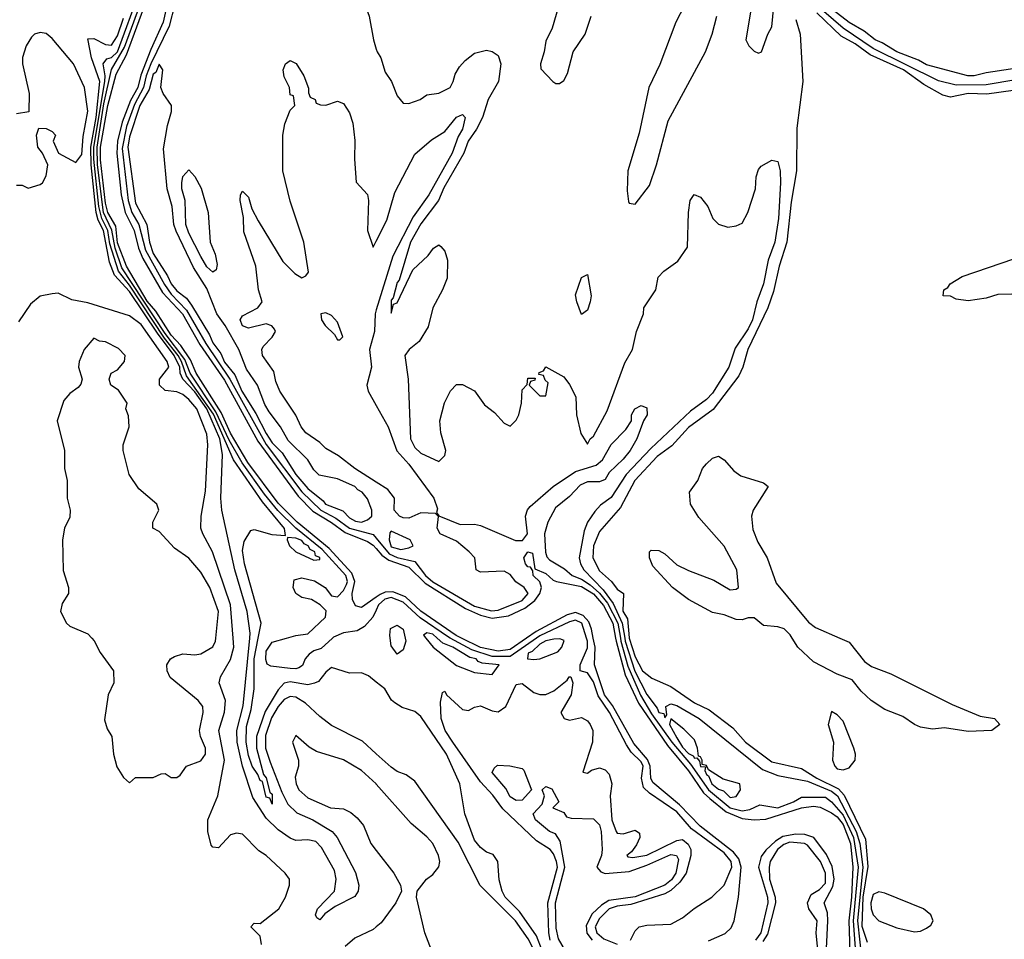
# Model space of a CAD drawing. Header units: inches. Extents: x 2380249 to 2585472, y 382747 to 546448.
# Tile 445 of 626: x 2498801 to 2502111, y 478988 to 482078. Entities that reach past the tile are written whole.
import ezdxf

# ---------------------------------------------------------------- set-up
doc = ezdxf.new("R2010")
doc.units = ezdxf.units.IN
doc.header["$MEASUREMENT"] = 0
for name, color, linetype in [('C4497', 7, 'Continuous'), ('C4498', 7, 'Continuous'), ('C5407', 7, 'Continuous'), ('C5408', 7, 'Continuous')]:
    doc.layers.add(name, color=color, linetype=linetype)

msp = doc.modelspace()

# ---------------------------------------------------------------- linework, layer by layer
at = {"layer": 'C4497', "color": 4}
for points, elevation in [([(2499043.2, 480000), (2499051.3, 479991.3), (2499072.1, 479952.1), (2499116.3, 479890), (2499117.3, 479850), (2499099.1, 479810), (2499086, 479726), (2499095.3, 479695.3), (2499111, 479670), (2499116, 479610), (2499127.5, 479567.5), (2499150, 479532), (2499170, 479514), (2499190, 479532), (2499250, 479532), (2499276.4, 479543.6), (2499290, 479544.7), (2499310, 479532), (2499330, 479532), (2499340.4, 479539.6), (2499362, 479570), (2499410, 479587.3), (2499426, 479610), (2499426, 479630), (2499409.2, 479670), (2499406, 479690), (2499418, 479750), (2499417.2, 479770), (2499401.2, 479790), (2499307.2, 479867.2), (2499297.2, 479890), (2499295.3, 479910), (2499308, 479930), (2499322, 479938), (2499350, 479946.8), (2499390, 479944), (2499410, 479947.3), (2499450, 479971.3), (2499459.3, 479990), (2499460.3, 480000)], 28), ([(2499614, 478970), (2499610, 478998), (2499578, 479030), (2499590, 479042), (2499610, 479041), (2499672, 479090), (2499695.1, 479130), (2499708.7, 479170), (2499708.7, 479190), (2499694, 479210), (2499630, 479269.3), (2499605.3, 479285.3), (2499550, 479341.2), (2499530, 479345.2), (2499510, 479339), (2499470, 479295.3), (2499450, 479298), (2499444.7, 479304.7), (2499434, 479350), (2499434, 479390), (2499467.8, 479470), (2499489.7, 479590), (2499470.7, 479690), (2499490, 479751), (2499493.6, 479790), (2499471.6, 479850), (2499476.2, 479870), (2499510, 479928), (2499521.2, 479970), (2499518.9, 480000)], 24), ([(2500000, 479611.6), (2499953.7, 479653.7), (2499850, 479706.6), (2499810, 479736.3), (2499761.8, 479781.8), (2499730, 479801.1), (2499710, 479803.5), (2499690, 479793.5), (2499669.6, 479770.4), (2499648.1, 479731.9), (2499627.6, 479672.4), (2499627.5, 479630), (2499643.4, 479583.4), (2499682, 479482), (2499702.1, 479442.1), (2499732.8, 479412.8), (2499786.7, 479390), (2499851.6, 479350), (2499868.9, 479330), (2499930, 479212.7), (2499941.2, 479170), (2499939.6, 479150), (2499928.1, 479131.9), (2499861.4, 479098.6), (2499826.6, 479073.4), (2499810, 479053.2), (2499800.1, 479060.1), (2499796, 479070), (2499802.4, 479090), (2499859.7, 479150), (2499865.6, 479190), (2499859.4, 479219.4), (2499816.3, 479296.3), (2499796.8, 479316.8), (2499770, 479322.2), (2499730, 479320.3), (2499710, 479327.7), (2499670, 479355.6), (2499630, 479395.6), (2499584.5, 479464.5), (2499550, 479569.5), (2499532.4, 479650), (2499531.2, 479690), (2499552.1, 479772.1), (2499574.9, 480000)], 16), ([(2500000, 479852.6), (2499973.3, 479873.3), (2499950, 479883.7), (2499910, 479882), (2499850, 479901.2), (2499830, 479885.2), (2499805.3, 479854.7), (2499791.8, 479848.2), (2499770, 479843.1), (2499710, 479852.9), (2499690, 479848.2), (2499670, 479826), (2499626, 479754), (2499597.5, 479670), (2499597.2, 479630), (2499621.3, 479541.3), (2499630, 479530.8), (2499642, 479482), (2499650, 479476), (2499650, 479442), (2499642, 479462), (2499630, 479466), (2499618, 479518), (2499610, 479521.2), (2499602, 479542), (2499582.7, 479570), (2499570, 479606), (2499562.4, 479650), (2499563.6, 479703.6), (2499579.4, 479760.6), (2499589.1, 479830), (2499589.9, 479929.9), (2499603.4, 480000)], 12), ([(2499852.4, 480000), (2499814.5, 479965.5), (2499790, 479957.6), (2499774, 479946), (2499760.4, 479930), (2499751.4, 479908.6), (2499739.3, 479900.7), (2499730, 479896.9), (2499710, 479898.3), (2499645.8, 479905.8), (2499632.7, 479912.7), (2499628.3, 479928.3), (2499630, 479956), (2499650, 479986.8), (2499698.1, 480000)], 8), ([(2500000, 479509.7), (2499999.7, 479510), (2499950, 479554.8), (2499890, 479591), (2499798.6, 479618.6), (2499774, 479634), (2499730, 479673.2), (2499718.8, 479650), (2499738.8, 479590), (2499738.8, 479570), (2499727.7, 479532.3), (2499730.4, 479510), (2499739.6, 479490), (2499770, 479463.2), (2499846, 479430), (2499890, 479426.7), (2499914.4, 479414.4), (2499936.2, 479396.2), (2499957.1, 479370), (2499982, 479310), (2500000, 479286.6)], 24), ([(2500000, 479029.5), (2499990, 479021.2), (2499928.3, 478991.7), (2499895.9, 478964.1)], 24)]:
    msp.add_lwpolyline(points, dxfattribs=dict(at, elevation=elevation))
at = {"layer": 'C4498', "color": 4}
for points, elevation in [([(2500000, 482406.8), (2499985.8, 482425.8), (2499970, 482459), (2499950, 482483.4), (2499910, 482510.4), (2499885.7, 482514.3), (2499868, 482510), (2499850, 482479), (2499838, 482470), (2499845.5, 482465.5), (2499853.4, 482450), (2499936, 482390), (2499966.3, 482350), (2499975.3, 482310), (2499971.9, 482268.1), (2499954, 482190), (2499954.8, 482150), (2499976, 482090), (2499990.7, 482010), (2500000, 481979.2)], 12), ([(2499603.4, 480000), (2499613, 480050), (2499556.4, 480250), (2499550, 480294), (2499555.6, 480324.4), (2499578, 480362), (2499590, 480364.7), (2499648.7, 480348.7), (2499695.3, 480344.7), (2499691.5, 480368.5), (2499617.6, 480457.6), (2499519.6, 480599.6), (2499452.2, 480752.2), (2499361.8, 480881.8), (2499345.7, 480930), (2499333.9, 480950), (2499288.2, 481008.2), (2499170, 481185.7), (2499133.5, 481233.5), (2499104.6, 481324.6), (2499097.9, 481370), (2499077.1, 481410), (2499066.7, 481450), (2499050.2, 481610), (2499050.7, 481650), (2499087.4, 481870), (2499088.8, 481890), (2499081.8, 481930), (2499093.8, 481946.2), (2499110, 481951), (2499130, 481970.2), (2499205.1, 482174.9)], 12), ([(2499698.1, 480000), (2499730, 480008.8), (2499770, 480014), (2499829.2, 480070), (2499831.7, 480091.7), (2499811.8, 480111.8), (2499782, 480130), (2499750, 480136), (2499729.5, 480149.5), (2499720.9, 480170), (2499724.1, 480195.9), (2499750, 480202.4), (2499792, 480192), (2499828.2, 480170), (2499850, 480142), (2499870, 480138.4), (2499890, 480159.6), (2499899.9, 480180.1), (2499903.4, 480190), (2499898.1, 480210), (2499818.2, 480298.2), (2499729.1, 480369.1), (2499668.9, 480428.9), (2499623.7, 480483.7), (2499549, 480589), (2499505.1, 480665.1), (2499460.5, 480760.5), (2499374.5, 480890), (2499356.4, 480936.4), (2499290, 481023.2), (2499144.7, 481244.7), (2499121.6, 481310), (2499110.6, 481370.6), (2499083, 481430), (2499062.6, 481590), (2499061.3, 481650), (2499084.6, 481795.4), (2499109.4, 481910.6), (2499153.9, 481986.1), (2499220.9, 482170)], 8), ([(2500000, 480137.7), (2499950, 480102.9), (2499930, 480108.7), (2499920.4, 480130), (2499919.3, 480150), (2499928.1, 480190), (2499917.8, 480217.8), (2499841.5, 480301.5), (2499733.8, 480390), (2499670, 480454), (2499568.4, 480590), (2499510, 480688.9), (2499478.6, 480758.6), (2499394.5, 480890), (2499375.1, 480935.1), (2499343.4, 480983.4), (2499310, 481018.3), (2499258.7, 481098.7), (2499230, 481132.3), (2499160.7, 481250), (2499130, 481328.4), (2499124.1, 481384.1), (2499097.8, 481430), (2499090, 481462), (2499073.2, 481606.8), (2499073.2, 481650), (2499097.7, 481790), (2499125.4, 481894.6), (2499160.3, 481959.7), (2499230, 482148.8)], 4), ([(2499297.2, 482130), (2499283.7, 482070), (2499241.5, 481978.5), (2499208.1, 481891.9), (2499197.9, 481850), (2499173.8, 481806.2), (2499145.7, 481734.3), (2499130.5, 481670), (2499127.6, 481630), (2499142.6, 481490), (2499155.8, 481430), (2499185.7, 481370), (2499200.7, 481310), (2499215.7, 481275.7), (2499281.6, 481161.6), (2499348.6, 481090), (2499406.5, 480986.5), (2499490, 480867.1), (2499601.6, 480661.6), (2499737.3, 480477.3), (2499786.5, 480426.5), (2499850, 480388.8), (2499894.9, 480354.9), (2499970, 480325.2), (2499990, 480312.9), (2500000, 480301)], 4), ([(2499323, 482130), (2499303.5, 482056.5), (2499242.5, 481930), (2499226.5, 481890), (2499216.9, 481850), (2499186.7, 481793.3), (2499160.8, 481719.2), (2499145.8, 481645.8), (2499166.3, 481470), (2499178.2, 481430), (2499201.8, 481390), (2499223.7, 481303.7), (2499287.8, 481187.8), (2499310, 481155.7), (2499362.3, 481102.3), (2499426.9, 480990), (2499507.7, 480870), (2499630, 480651), (2499750, 480491.5), (2499813.7, 480430), (2499863.6, 480403.6), (2499910, 480369.6), (2499990, 480347.7), (2500000, 480335.6)], 8), ([(2499574.9, 480000), (2499576.5, 480016.5), (2499565.9, 480090), (2499525, 480230), (2499480.3, 480430), (2499477.5, 480470), (2499483.3, 480616.7), (2499474.5, 480670), (2499430.1, 480770.1), (2499390, 480827.6), (2499349.3, 480870), (2499341.1, 480890), (2499340.1, 480910), (2499320.9, 480950), (2499264.5, 481024.5), (2499170, 481164.3), (2499120, 481220), (2499102.8, 481262.8), (2499083.1, 481370), (2499064.8, 481404.8), (2499058.4, 481430), (2499041.4, 481590), (2499040.8, 481650), (2499057.9, 481750), (2499070.3, 481870.3), (2499042.2, 481950), (2499030, 482014), (2499050, 482014.8), (2499090, 481994.9), (2499110, 481992.7), (2499130, 482023.8), (2499150, 482082.8)], 16), ([(2498790, 481522), (2498810, 481522), (2498830, 481512), (2498870, 481524.7), (2498878, 481530), (2498890, 481554), (2498895.3, 481590), (2498878, 481630), (2498862, 481650), (2498858, 481690), (2498866, 481714), (2498890, 481712), (2498910, 481702), (2498922, 481690), (2498914, 481670), (2498932, 481630), (2498990, 481598), (2499010, 481624.7), (2499014.3, 481685.7), (2499030.8, 481770.8), (2499018.9, 481850), (2498982.2, 481930), (2498910, 482015.1), (2498890, 482031.8), (2498870, 482035.1), (2498850.6, 482029.4), (2498841.1, 482018.9), (2498822.8, 481990), (2498811.1, 481951.1), (2498811, 481930), (2498833.4, 481830), (2498832, 481768), (2498790, 481762)], 24), ([(2500000, 480523.8), (2499927.6, 480570), (2499873.1, 480613.1), (2499830, 480636.9), (2499810, 480657), (2499762.7, 480690), (2499747.3, 480710), (2499729.6, 480749.6), (2499675.6, 480830), (2499662.5, 480862.5), (2499655.6, 480895.6), (2499617, 480950), (2499615.1, 480970), (2499619.5, 480980.5), (2499650, 481011.3), (2499661.2, 481030), (2499658, 481038), (2499649.3, 481049.3), (2499630, 481056), (2499570, 481042), (2499550, 481049.6), (2499542, 481070), (2499550, 481082.8), (2499602, 481110), (2499616, 481130), (2499603.7, 481170), (2499595.6, 481250), (2499554.8, 481365.2), (2499553.2, 481413.2), (2499542.7, 481470), (2499544, 481490), (2499550, 481502), (2499570, 481482), (2499582, 481442), (2499602.4, 481402.4), (2499686.1, 481266.1), (2499725.7, 481225.7), (2499750, 481210.8), (2499762.7, 481217.3), (2499772.3, 481230), (2499756.3, 481330), (2499710, 481468.7), (2499686, 481570), (2499685.6, 481690), (2499692.1, 481727.9), (2499710, 481774), (2499726, 481790), (2499722, 481822), (2499710, 481826), (2499708, 481850), (2499690, 481886), (2499687.3, 481910), (2499695.3, 481930), (2499710, 481941), (2499730.5, 481930.5), (2499756, 481890), (2499772, 481848), (2499772, 481832), (2499778, 481818), (2499794, 481810), (2499798, 481798), (2499812, 481792), (2499830, 481791.3), (2499870, 481804.7), (2499890, 481796), (2499910, 481764.7), (2499920.7, 481730), (2499927.5, 481672.5), (2499926.8, 481610), (2499932.7, 481532.7), (2499970.5, 481490.5), (2499974, 481470), (2499970.8, 481370), (2499990, 481314), (2500000, 481333.8)], 8), ([(2499518.9, 480000), (2499510, 480112), (2499449.8, 480290), (2499416.8, 480350), (2499410.7, 480370), (2499411.4, 480410), (2499426.4, 480493.6), (2499434, 480650), (2499430, 480685.2), (2499396.7, 480770), (2499370, 480802.4), (2499350, 480818.7), (2499330, 480827.1), (2499290, 480832.6), (2499271.2, 480850), (2499271.2, 480870), (2499302.2, 480910), (2499297.2, 480930), (2499210, 481053.8), (2499170, 481082.9), (2499030, 481127), (2498976.5, 481136.5), (2498930, 481159), (2498910, 481157.2), (2498870, 481148.7), (2498838, 481122), (2498796.9, 481063.1)], 24), ([(2500000, 481103.6), (2499995.8, 481090), (2499994.3, 481030), (2499977.4, 480970), (2499984.4, 480910), (2499968, 480850), (2499973, 480830), (2500000, 480781.8)], 8), ([(2499460.3, 480000), (2499469.3, 480089.3), (2499440.7, 480170), (2499410, 480221.2), (2499370, 480269), (2499322, 480302), (2499270, 480358), (2499249, 480370), (2499248.7, 480390), (2499268.7, 480430), (2499262, 480450), (2499201.2, 480501.2), (2499169.2, 480550), (2499149.2, 480630), (2499149.2, 480650), (2499168.7, 480710), (2499167.3, 480747.3), (2499158, 480770), (2499162, 480790), (2499132.9, 480832.9), (2499108, 480850), (2499102, 480870), (2499109.2, 480890.8), (2499130, 480902), (2499154, 480930), (2499155.3, 480950), (2499132.9, 480972.9), (2499090, 480995.3), (2499070, 480998), (2499050, 481008), (2499018, 480970), (2499001, 480930), (2498998.8, 480910), (2499011.3, 480870), (2499006.4, 480853.6), (2498998, 480842), (2498970, 480822), (2498950, 480798), (2498926.8, 480730), (2498951.3, 480630), (2498951.3, 480570), (2498961, 480530), (2498961, 480470), (2498970.8, 480430), (2498970, 480406), (2498952, 480370), (2498944.7, 480330), (2498947.1, 480227.1), (2498964.7, 480170), (2498964.7, 480150), (2498943.5, 480116.5), (2498938.8, 480090), (2498958.8, 480050), (2498970, 480040.7), (2499030, 480014), (2499043.2, 480000)], 28), ([(2500000, 480094.5), (2499988.9, 480070), (2499960.4, 480039.6), (2499935.5, 480024.5), (2499890, 480018), (2499856.4, 480003.6), (2499852.4, 480000)], 8)]:
    msp.add_lwpolyline(points, dxfattribs=dict(at, elevation=elevation))
for points, elevation in [([(2499270, 481929.2), (2499258.8, 481901.2), (2499250, 481894.7), (2499236.6, 481843.4), (2499204.6, 481790), (2499170, 481684.5), (2499164.7, 481650), (2499190, 481462), (2499228.7, 481390), (2499237.8, 481330), (2499250, 481292), (2499297.7, 481217.7), (2499310, 481190.4), (2499330, 481166.5), (2499362.5, 481142.5), (2499379.2, 481119.2), (2499439.3, 481019.3), (2499450, 480992.4), (2499477, 480957), (2499490, 480927.3), (2499524.5, 480884.5), (2499548, 480830), (2499595.2, 480755.2), (2499630, 480688), (2499650, 480656.5), (2499683.1, 480623.1), (2499730, 480549.3), (2499770, 480502.4), (2499821.2, 480461.2), (2499828.9, 480450), (2499887.3, 480427.3), (2499910, 480404.6), (2499930, 480392.7), (2499950, 480389.2), (2499970, 480397.3), (2499985.2, 480410), (2499985.2, 480430), (2499970, 480468), (2499952.7, 480490), (2499938, 480498), (2499928, 480510), (2499870, 480535.1), (2499807.6, 480547.6), (2499790, 480565.2), (2499770, 480599.3), (2499703.7, 480663.7), (2499678.3, 480710), (2499640, 480760), (2499625.5, 480785.5), (2499600.5, 480850), (2499564.2, 480904.2), (2499538, 480970), (2499492.2, 481050), (2499464, 481090), (2499430, 481174.5), (2499385.6, 481245.6), (2499327, 481367), (2499319.2, 481390), (2499313.3, 481450), (2499296.8, 481510), (2499284.2, 481644.2), (2499297.7, 481722.3), (2499311.5, 481770), (2499311.8, 481790), (2499283, 481830), (2499275.8, 481850), (2499282, 481910)], 12), ([(2499450, 481229.4), (2499430, 481247.8), (2499410, 481282), (2499370, 481360.7), (2499359.8, 481390), (2499357.4, 481470), (2499346.6, 481510), (2499346.3, 481530), (2499350, 481551.3), (2499370, 481574), (2499390, 481551.3), (2499411.8, 481511.8), (2499434.3, 481430), (2499442, 481330), (2499458, 481290), (2499464.9, 481255.1), (2499462, 481238)], 8), ([(2499830, 481093.2), (2499814, 481090), (2499816, 481070), (2499827.7, 481050), (2499859.9, 481019.9), (2499870, 481002), (2499878, 481002), (2499887.3, 481012.7), (2499870, 481062), (2499850, 481084)], 8), ([(2499702, 480338), (2499700.7, 480330), (2499708.2, 480310), (2499730, 480290.5), (2499790, 480262), (2499810, 480264.7), (2499810, 480271.1), (2499796.2, 480276.2), (2499793.5, 480290), (2499777.5, 480297.5), (2499770.9, 480310), (2499757.4, 480317.4), (2499750, 480327.8), (2499730, 480336.4)], 12)]:
    msp.add_lwpolyline(points, close=True, dxfattribs=dict(at, elevation=elevation))
at = {"layer": 'C5407', "color": 4}
for points, elevation in [([(2500097.2, 480000), (2500099.6, 479990), (2500090, 479960.9), (2500070, 479946), (2500050, 479974), (2500046.4, 480000)], 8), ([(2500167.1, 480000), (2500190.8, 479970), (2500270, 479908), (2500330, 479884.9), (2500390, 479878), (2500412.7, 479910), (2500356.4, 479916.4), (2500342, 479922), (2500335.6, 479930), (2500314.6, 479934.6), (2500256.9, 479970), (2500223.3, 479983.3), (2500204.8, 480000)], 12), ([(2500538.4, 480000), (2500450, 479938), (2500390, 479938.4), (2500321, 479961), (2500248.9, 480000)], 8), ([(2500504.9, 480000), (2500450, 479961.6), (2500410, 479956.7), (2500350, 479968.9), (2500286.4, 480000)], 4), ([(2500854.6, 478985.4), (2500870, 479016), (2500884, 479030), (2500910, 479036), (2500990, 479038.8), (2501030, 479060.4), (2501068.3, 479091.7), (2501127.8, 479130), (2501169.6, 479170), (2501195.3, 479230), (2501193.6, 479250), (2501170, 479278.8), (2501059.4, 479359.4), (2501010, 479416.5), (2500919.1, 479479.1), (2500898.4, 479498.4), (2500891.5, 479530), (2500897.1, 479570), (2500890, 479584.8), (2500856.9, 479616.9), (2500841, 479641), (2500784.6, 479750), (2500745.6, 479805.6), (2500730, 479853.5), (2500710, 479883), (2500686, 479890), (2500685.2, 479910), (2500710, 479967.3), (2500709.8, 479990), (2500706.6, 480000)], 8), ([(2501117, 478983), (2501172.7, 479007.3), (2501193.4, 479026.6), (2501203.1, 479050), (2501218, 479130), (2501227, 479230), (2501218.9, 479258.9), (2501201.1, 479281.1), (2501088.7, 479368.7), (2501019.9, 479439.9), (2500930, 479514.7), (2500923.2, 479530), (2500921.1, 479570), (2500912, 479591.9), (2500865.7, 479645.6), (2500794, 479774), (2500767.7, 479810), (2500733.3, 479910), (2500736.1, 479970), (2500729.7, 480000)], 4), ([(2500804.3, 480000), (2500806.1, 479990), (2500837.1, 479877.1), (2500881.4, 479781.4), (2500979.3, 479639.3), (2501050, 479554), (2501100.1, 479480.1), (2501121.3, 479461.3), (2501176.6, 479416.6), (2501230, 479393.9), (2501270, 479389.3), (2501310, 479391.8), (2501430, 479430.1), (2501470, 479435.7), (2501492.5, 479432.5), (2501530, 479413.4), (2501550, 479399.4), (2501570, 479374.2), (2501593.8, 479310), (2501602.5, 479230), (2501598, 479130), (2501588.8, 479050), (2501593.3, 478910)], 4), ([(2500820.6, 480000), (2500822.3, 479990), (2500846, 479906), (2500888.1, 479808.1), (2500925.5, 479745.5), (2500993.9, 479650), (2501056.2, 479576.2), (2501116.8, 479490), (2501190, 479430.1), (2501230, 479419.5), (2501255.8, 479424.2), (2501290, 479439.5), (2501350, 479430.2), (2501402.9, 479450), (2501430, 479466), (2501510, 479465.5), (2501530, 479450.2), (2501570, 479405), (2501604.6, 479330), (2501619.9, 479230), (2501603.6, 479050), (2501612.1, 478927.9)], 8), ([(2500835.3, 480000), (2500837, 479990), (2500868.8, 479888.8), (2500910, 479810.4), (2500944.8, 479764.8), (2500950, 479750.6), (2500966.9, 479746.9), (2500970, 479732), (2500977.2, 479742.8), (2500973.2, 479770), (2500990, 479779.3), (2501010, 479773.1), (2501086, 479730), (2501298.8, 479558.8), (2501350, 479538.9), (2501450, 479519.5), (2501530, 479486.1), (2501550.7, 479470), (2501613.3, 479350), (2501625.2, 479310), (2501635.3, 479230), (2501617.3, 479050), (2501633.7, 478906.3)], 12), ([(2500850.2, 480000), (2500870, 479937.4), (2500894.6, 479890), (2500926, 479866), (2500990, 479837), (2501070, 479782.4), (2501119.1, 479759.1), (2501198.4, 479698.4), (2501241.1, 479650), (2501330, 479584.9), (2501430, 479561.7), (2501481.3, 479530), (2501553.6, 479493.6), (2501572.6, 479472.6), (2501644.2, 479324.2), (2501652.9, 479232.9), (2501635.3, 479130), (2501632.3, 479032.3), (2501650, 478978.4)], 16), ([(2501558.3, 480000), (2501590, 479986), (2501641.1, 479921.1), (2501665.1, 479905.1), (2501730, 479879.5), (2501936.5, 479776.5), (2502030, 479738), (2502078, 479730), (2502096, 479710), (2502070, 479689.4), (2501990, 479686.6), (2501910, 479698.4), (2501870, 479694), (2501830, 479700.7), (2501810, 479709.6), (2501770, 479737), (2501710, 479760.5), (2501664, 479790), (2501630, 479822), (2501600.2, 479860.2), (2501550, 479879.3), (2501470, 479920.9), (2501417.2, 479970), (2501398.4, 480000)], 16), ([(2500558, 478950), (2500539.2, 478999.2), (2500481, 479081), (2500433.6, 479130), (2500423, 479150), (2500412.7, 479187.3), (2500409, 479250), (2500392.7, 479272.7), (2500370, 479281.2), (2500350, 479296), (2500330, 479321.2), (2500298, 479410), (2500281.2, 479510), (2500235.8, 479610), (2500150, 479736.2), (2500130, 479753.3), (2500087, 479767), (2500062.4, 479782.4), (2500051.7, 479791.7), (2500029.2, 479830), (2500000, 479852.6)], 12), ([(2500585.1, 478985.1), (2500580.2, 479010), (2500577.2, 479110), (2500608.9, 479230), (2500606.3, 479250), (2500595.6, 479275.6), (2500584.7, 479290), (2500539.1, 479319), (2500425.9, 479425.9), (2500392.4, 479472.4), (2500350, 479517.4), (2500257.6, 479650), (2500231.1, 479690), (2500217.6, 479730), (2500215.5, 479784.5), (2500223.1, 479816.9), (2500230, 479822), (2500236, 479810), (2500290, 479760.7), (2500310, 479756.3), (2500330, 479768), (2500350, 479772.4), (2500390, 479755.8), (2500410, 479752.4), (2500435.6, 479770), (2500470, 479844), (2500490, 479847.3), (2500530, 479817.3), (2500550, 479810.7), (2500570, 479810.8), (2500596.6, 479823.4), (2500641.2, 479858.8), (2500649, 479870), (2500654, 479870), (2500661, 479850), (2500654.9, 479810), (2500621, 479750), (2500632, 479730), (2500650, 479724), (2500690, 479733.4), (2500710, 479722), (2500719.3, 479710), (2500728.2, 479690), (2500726.4, 479650), (2500694, 479550), (2500710, 479546), (2500723.2, 479556.8), (2500750, 479564), (2500770, 479557.3), (2500782.4, 479542.4), (2500792.4, 479510), (2500786, 479470), (2500792.2, 479390), (2500806.4, 479350), (2500810, 479344.9), (2500830, 479342), (2500870, 479354.8), (2500884.7, 479344.7), (2500886, 479330), (2500874.4, 479305.6), (2500858.5, 479281.5), (2500842, 479270), (2500845.4, 479265.4), (2500863, 479263), (2500910, 479270.4), (2501010, 479319.5), (2501030, 479323.1), (2501048.1, 479308.1), (2501058, 479290), (2501057.4, 479270), (2501041.6, 479210), (2501020.5, 479179.5), (2500990, 479152.2), (2500970, 479140.6), (2500855.3, 479104.7), (2500810, 479099.1), (2500782.8, 479090), (2500750, 479057.7), (2500736.2, 479030), (2500741.2, 479010), (2500764.9, 478990), (2500810, 478972.2)], 8), ([(2500541.3, 478930), (2500510.6, 478990), (2500468.1, 479050), (2500348.8, 479168.8), (2500274.9, 479314.9), (2500130, 479519), (2500100.2, 479540.2), (2500070, 479552.3), (2500050, 479566), (2500000, 479611.6)], 16), ([(2500217.2, 478870), (2500162.7, 479010), (2500135.3, 479130), (2500138, 479150), (2500168.7, 479190), (2500190, 479206), (2500210, 479232), (2500213.3, 479250), (2500209.6, 479270), (2500190, 479309.4), (2500170, 479332.8), (2500117.4, 479377.4), (2500000, 479509.7)], 24), ([(2500658, 478910), (2500612.8, 478990), (2500604.9, 479024.9), (2500603, 479110), (2500633.7, 479230), (2500617.8, 479317.8), (2500602, 479342), (2500582, 479350), (2500535.3, 479390), (2500528, 479410), (2500558, 479442), (2500566, 479470), (2500558, 479490), (2500570, 479502), (2500590, 479494), (2500614, 479450), (2500594, 479430), (2500630, 479414), (2500639.6, 479399.6), (2500654.8, 479394.8), (2500730, 479392.7), (2500750, 479372.7), (2500756.5, 479350), (2500759.1, 479290), (2500757.6, 479270), (2500742, 479230), (2500754.4, 479214.4), (2500770, 479209.3), (2500850, 479216.3), (2500910, 479237.6), (2500990, 479273.5), (2501009.1, 479269.1), (2501015.8, 479255.8), (2501007.5, 479210), (2500992.3, 479187.7), (2500970.5, 479169.5), (2500870, 479131.2), (2500781.7, 479118.3), (2500756.8, 479103.2), (2500726.3, 479073.7), (2500705.5, 479034.5), (2500708.3, 479008.4), (2500725.3, 478985.3)], 4), ([(2501511.4, 478910), (2501518.6, 479050), (2501516.8, 479076.8), (2501505.4, 479110), (2501534.4, 479165.6), (2501538.9, 479190), (2501532.2, 479232.2), (2501513.2, 479273.2), (2501470.5, 479330.5), (2501440.6, 479340.6), (2501410, 479341.2), (2501366.6, 479333.4), (2501342.1, 479317.9), (2501310, 479287.7), (2501293.8, 479266.2), (2501285.2, 479230), (2501315.3, 479130), (2501316.1, 479110), (2501293.1, 479010), (2501275, 478985)], 4), ([(2501486.3, 478930), (2501478.9, 479010), (2501482.6, 479050), (2501454.3, 479090), (2501449.7, 479110), (2501461.7, 479138.3), (2501490, 479155.6), (2501510, 479176.3), (2501510.5, 479210), (2501493.5, 479250), (2501450, 479304.7), (2501439.3, 479310), (2501390, 479314.2), (2501370, 479306.8), (2501349.3, 479290), (2501324.4, 479250), (2501320.7, 479230), (2501322.4, 479190), (2501341.1, 479130), (2501342.4, 479110), (2501315.1, 479004.8), (2501299.5, 478980.5)], 8), ([(2500000, 479286.6), (2500058.8, 479210), (2500081, 479170), (2500084.7, 479150), (2500066, 479110), (2500016.7, 479043.3), (2500000, 479029.5)], 24)]:
    msp.add_lwpolyline(points, dxfattribs=dict(at, elevation=elevation))
for points, elevation in [([(2500617.4, 479997.4), (2500596.4, 479996.4), (2500570, 479990.6), (2500550, 479979.2), (2500524.5, 479955.5), (2500510.7, 479950), (2500508, 479930), (2500530, 479928.2), (2500550, 479930.7), (2500610, 479954), (2500623.7, 479970), (2500631.6, 479991.6)], 12), ([(2501530, 479754), (2501519.3, 479710), (2501537.1, 479650), (2501534, 479590), (2501541.3, 479570), (2501550, 479561.3), (2501570, 479557.6), (2501590, 479564.4), (2501609.6, 479590), (2501611.6, 479610), (2501605.6, 479630), (2501570, 479720.9), (2501550, 479742.7)], 24), ([(2500990, 479728.7), (2500986.3, 479710), (2501010, 479664.6), (2501030, 479633.1), (2501050, 479612.9), (2501065, 479605), (2501070, 479596.4), (2501077.5, 479597.5), (2501086.6, 479586.6), (2501090, 479568.9), (2501107.3, 479567.3), (2501104.4, 479555.6), (2501110, 479542), (2501117.3, 479537.3), (2501127.7, 479510), (2501150, 479492.4), (2501166.8, 479486.8), (2501190, 479464.9), (2501210, 479467.7), (2501224, 479490), (2501222, 479510), (2501166.3, 479526.3), (2501117, 479557), (2501110, 479572), (2501095.3, 479575.3), (2501095.6, 479590), (2501090, 479601.2), (2501083.2, 479603.2), (2501080.4, 479630), (2501070, 479658), (2501034.5, 479694.5)], 12), ([(2500470, 479454), (2500450, 479467), (2500435.3, 479495.3), (2500390, 479549), (2500396.4, 479563.6), (2500407.3, 479572.7), (2500448.7, 479571.3), (2500490, 479562), (2500496, 479556), (2500522, 479490), (2500490, 479455.3)], 4), ([(2501690, 479147.3), (2501670, 479138.3), (2501663.1, 479110), (2501664.2, 479090), (2501670, 479070.4), (2501690, 479050.3), (2501750, 479026), (2501810, 479012.7), (2501830, 479015.5), (2501850, 479024.9), (2501864.5, 479035.5), (2501872.3, 479050), (2501864.5, 479070), (2501839.3, 479090), (2501710, 479143.5)], 24)]:
    msp.add_lwpolyline(points, close=True, dxfattribs=dict(at, elevation=elevation))
at = {"layer": 'C5408', "color": 4}
for points, elevation in [([(2500621, 482150), (2500591.3, 482050), (2500570, 482006), (2500564.7, 481970), (2500552, 481930), (2500552.7, 481912.7), (2500594, 481870), (2500603.6, 481863.6), (2500616.4, 481863.6), (2500630, 481874), (2500643.1, 481896.9), (2500662, 481970), (2500702, 482030), (2500722, 482090)], 16), ([(2501050, 482152.7), (2501007, 482070), (2500952.8, 481927.3), (2500916.4, 481850), (2500883.4, 481696.6), (2500846, 481570), (2500843, 481503), (2500847.7, 481467.7), (2500850, 481462), (2500870, 481458), (2500918.9, 481521.1), (2500942, 481590), (2500981.7, 481738.3), (2501107, 481970), (2501129.4, 482030), (2501144.5, 482090)], 16), ([(2501258.8, 482110), (2501242, 482010), (2501252, 481990), (2501270, 481972), (2501285.4, 481965.4), (2501295.3, 481970), (2501316, 482030), (2501330, 482054), (2501336.4, 482123.6)], 16), ([(2502738.9, 482130), (2502687.9, 482032.1), (2502630, 482011.6), (2502610, 481999.6), (2502544.5, 481935.5), (2502431, 481890), (2502396, 481870), (2502370, 481846), (2502350, 481841.2), (2502296.4, 481856.4), (2502270, 481858), (2502052.4, 481827.6), (2501990.2, 481829.8), (2501930, 481817.7), (2501904.2, 481824.2), (2501840.6, 481860.6), (2501772.2, 481910), (2501660, 481960), (2501610, 481996.5), (2501562.9, 482022.9), (2501480.9, 482100.9)], 16), ([(2502656.2, 482083.8), (2502585.2, 482034.8), (2502539.5, 481990), (2502510.1, 481969.9), (2502430, 481936.5), (2502350, 481909.8), (2502050, 481858.7), (2501950, 481857.7), (2501890, 481872.3), (2501670, 481981.7), (2501569.1, 482049.1), (2501505.1, 482105.1)], 12), ([(2502552, 482090), (2502530, 482078), (2502510, 482088), (2502482.8, 482077.2), (2502451.3, 482030), (2502384.7, 481970), (2502350, 481960.9), (2502330, 481961.2), (2502251.3, 481930), (2502050, 481899.6), (2502010, 481889.8), (2501988.7, 481890), (2501850, 481926.4), (2501822.6, 481942.6), (2501749.6, 481970), (2501700.6, 482000.6), (2501677, 482010), (2501640.1, 482040.1), (2501590, 482068.7), (2501535.6, 482110)], 8), ([(2501410, 482078.8), (2501424.6, 482030), (2501434.2, 481870), (2501413.9, 481713.9), (2501412.6, 481570), (2501395, 481465), (2501380.7, 481330), (2501354.2, 481250), (2501335.4, 481164.6), (2501316.5, 481110), (2501249.2, 480970), (2501232.8, 480910), (2501218.9, 480881.1), (2501132.2, 480767.8), (2501050, 480708.2), (2500994, 480646), (2500944.6, 480610), (2500869.1, 480530), (2500821.3, 480438.7), (2500750, 480358), (2500730.3, 480310), (2500728, 480270), (2500750, 480226.4), (2500791, 480190), (2500810, 480164.7), (2500830.8, 480150), (2500829.4, 480090.6), (2500845, 480065), (2500850, 480000.5), (2500850.2, 480000)], 16), ([(2500000, 481979.2), (2500002.8, 481970), (2500014.8, 481950), (2500030, 481902), (2500051.3, 481870), (2500070, 481822), (2500090, 481798), (2500110, 481796), (2500148, 481810), (2500170, 481826), (2500210, 481831), (2500248, 481850), (2500259, 481870), (2500265.2, 481894.8), (2500280.2, 481919.8), (2500298.6, 481941.4), (2500330, 481966), (2500370, 481976), (2500390, 481971), (2500410, 481958), (2500419.1, 481930), (2500410.5, 481870), (2500375.8, 481810), (2500356.9, 481750), (2500337.3, 481710), (2500309.2, 481670), (2500293.8, 481630), (2500227.1, 481512.9), (2500209.2, 481470), (2500150, 481392.6), (2500114.7, 481330), (2500076.9, 481203.1), (2500070, 481195.1), (2500056.8, 481143.2), (2500050, 481135.3), (2500050, 481092), (2500058, 481122), (2500070, 481126.8), (2500122.4, 481237.6), (2500174.8, 481285.2), (2500192.7, 481310), (2500210, 481321.6), (2500216.5, 481316.5), (2500230, 481300.7), (2500239.6, 481270), (2500238, 481210), (2500222.6, 481170), (2500190.2, 481110), (2500174.1, 481045.9), (2500143.7, 480996.3), (2500110.8, 480970), (2500096, 480950), (2500107.3, 480870), (2500114.8, 480670), (2500130, 480641), (2500150, 480621), (2500210, 480594), (2500230, 480614), (2500234, 480630), (2500217.2, 480690), (2500214, 480730), (2500229.3, 480790.7), (2500249.1, 480830.9), (2500270, 480852), (2500290, 480852), (2500330, 480831.3), (2500363.5, 480783.5), (2500398, 480758), (2500430, 480722), (2500450, 480712), (2500470, 480732), (2500479, 480750), (2500488.7, 480790), (2500490, 480834), (2500507.3, 480852.7), (2500510, 480874), (2500534, 480874), (2500532.7, 480867.3), (2500518, 480862), (2500514, 480850), (2500550, 480814), (2500570, 480814), (2500578, 480858), (2500567.3, 480867.3), (2500562, 480882), (2500546, 480886), (2500547.3, 480892.7), (2500562, 480898), (2500570, 480912), (2500630, 480878), (2500650, 480852), (2500670.5, 480810.5), (2500673, 480750), (2500688.1, 480688.1), (2500710, 480652), (2500719, 480670), (2500730, 480678.8), (2500776.5, 480763.5), (2500835.1, 480924.9), (2500861.6, 480970), (2500874.5, 481030), (2500898, 481090), (2500899.3, 481110), (2500939.3, 481170), (2500947.3, 481212.7), (2500967.2, 481232.8), (2501013.8, 481266.2), (2501046, 481314), (2501049.3, 481430), (2501055.3, 481470), (2501069.1, 481490.9), (2501090, 481482), (2501114.8, 481450), (2501131, 481410), (2501150, 481391), (2501181.4, 481381.4), (2501210, 481384.9), (2501230, 481394.8), (2501249.5, 481430), (2501275.1, 481510), (2501277, 481550), (2501285.1, 481574.9), (2501294.5, 481585.5), (2501330, 481606), (2501350, 481602), (2501357.6, 481570), (2501358.9, 481530), (2501352.2, 481410), (2501340.3, 481330), (2501317.8, 481270), (2501301.5, 481190), (2501279, 481130), (2501264.4, 481070), (2501250, 481039.6), (2501206, 480974), (2501185.7, 480910), (2501130, 480822.6), (2501110, 480802.3), (2501056.8, 480763.2), (2500923, 480637), (2500840.2, 480550), (2500790, 480472.6), (2500753.6, 480446.4), (2500734.5, 480425.5), (2500710.3, 480390), (2500699.1, 480360.9), (2500681.7, 480270), (2500686.3, 480250), (2500697.8, 480230), (2500762.6, 480162.6), (2500796.5, 480116.5), (2500826.7, 480050), (2500835.3, 480000)], 12), ([(2500000, 481333.8), (2500035.6, 481404.4), (2500062.3, 481497.7), (2500130, 481626), (2500185.6, 481674.4), (2500230, 481702), (2500270, 481750.4), (2500290, 481759.1), (2500299.1, 481750), (2500290.4, 481710.4), (2500274.8, 481685.2), (2500254.7, 481630), (2500176.5, 481490), (2500124.3, 481415.7), (2500056, 481284), (2500000, 481103.6)], 8), ([(2502183.6, 481156.4), (2502090, 481155.1), (2502050, 481142.7), (2501990, 481133.2), (2501950, 481139), (2501930, 481148.7), (2501906, 481150), (2501908, 481170), (2501922, 481178), (2501929.4, 481190.6), (2501970, 481214.8), (2502189.8, 481290.2)], 16), ([(2500000, 480781.8), (2500040.3, 480710), (2500069, 480629), (2500110, 480584.9), (2500193.7, 480470), (2500206, 480434), (2500202, 480422), (2500210.6, 480410.6), (2500282.2, 480382.2), (2500330, 480382.9), (2500350, 480378.2), (2500467.9, 480327.9), (2500491.9, 480328.1), (2500508.7, 480350), (2500501.5, 480410), (2500508.5, 480431.5), (2500517.4, 480442.6), (2500594.5, 480510), (2500670, 480559.5), (2500739.3, 480580.7), (2500760.5, 480599.5), (2500790, 480650.8), (2500839.3, 480700.7), (2500858, 480730), (2500858, 480750), (2500868.7, 480770), (2500890, 480782), (2500910, 480774), (2500911, 480750), (2500898, 480730), (2500876, 480670), (2500853, 480630), (2500830, 480600.9), (2500783.1, 480556.9), (2500770, 480533.2), (2500750, 480525.1), (2500710, 480525.1), (2500686, 480514), (2500650, 480476.3), (2500602.1, 480437.9), (2500576.3, 480390), (2500565.2, 480350), (2500569.4, 480289.4), (2500573.7, 480273.7), (2500582.8, 480262.8), (2500633.2, 480233.2), (2500658, 480210), (2500690, 480198.5), (2500719, 480179), (2500750.6, 480150.6), (2500777.4, 480117.4), (2500811.9, 480050), (2500820.6, 480000)], 8), ([(2501398.4, 480000), (2501391.3, 480011.3), (2501371.1, 480031.1), (2501350, 480038), (2501302, 480042), (2501270, 480068), (2501250, 480068), (2501230, 480061.2), (2501210, 480062.7), (2501170, 480078), (2501130, 480085.6), (2501049.7, 480129.7), (2500996, 480170), (2500930, 480242), (2500919, 480270), (2500918, 480290), (2500924, 480296), (2500950, 480294.8), (2500970, 480282.8), (2501010, 480246.8), (2501050, 480226.8), (2501135.2, 480195.2), (2501190, 480162.8), (2501210, 480164.7), (2501218, 480170), (2501212, 480230), (2501170, 480309.2), (2501084.9, 480404.9), (2501056, 480450), (2501053.2, 480490), (2501081.2, 480530), (2501097.2, 480570), (2501110, 480586), (2501130, 480604.7), (2501150, 480611), (2501170, 480598.8), (2501201.8, 480561.8), (2501225.4, 480545.4), (2501301.4, 480521.4), (2501318, 480510), (2501267.6, 480430), (2501262, 480410), (2501265.4, 480365.4), (2501282.7, 480322.7), (2501313.8, 480270), (2501344.7, 480184.7), (2501453.5, 480053.5), (2501476.2, 480036.2), (2501558.3, 480000)], 16), ([(2500000, 480335.6), (2500043.4, 480283.4), (2500070, 480271.2), (2500130, 480257.8), (2500165.3, 480210), (2500189.7, 480189.7), (2500330, 480107.4), (2500387.9, 480092.1), (2500410, 480093.7), (2500490, 480126.8), (2500510.8, 480150), (2500496.9, 480170), (2500468.9, 480188.9), (2500450, 480213.3), (2500430, 480225.4), (2500350, 480221.6), (2500336, 480230), (2500331.3, 480270), (2500312.8, 480290), (2500270, 480325.7), (2500215.1, 480350), (2500205.1, 480370), (2500208.7, 480408.7), (2500199, 480419), (2500150, 480421.2), (2500110, 480403.6), (2500090, 480404), (2500078, 480410), (2500059.6, 480430), (2500060.7, 480470), (2500038.9, 480498.9), (2500000, 480523.8)], 8), ([(2500000, 480301), (2500018.7, 480278.7), (2500042.1, 480262.1), (2500110, 480238.7), (2500164.9, 480184.9), (2500300.1, 480100.1), (2500350, 480076.8), (2500390, 480066.6), (2500444.7, 480075.3), (2500499.4, 480100.6), (2500533.2, 480126.8), (2500549.8, 480150), (2500555.6, 480170), (2500549.7, 480189.7), (2500527.3, 480210), (2500526.3, 480226.3), (2500518.6, 480238.6), (2500510, 480239.3), (2500502, 480250), (2500496, 480270), (2500509.3, 480290), (2500525.4, 480285.4), (2500533.4, 480233.4), (2500570, 480217.6), (2500594.4, 480194.4), (2500606, 480190), (2500690, 480173.8), (2500730, 480148.6), (2500764.1, 480110), (2500795.2, 480050), (2500804.3, 480000)], 4), ([(2500286.4, 480000), (2500268.7, 480008.7), (2500150, 480090.6), (2500098.3, 480138.3), (2500055.9, 480155.9), (2500030, 480154), (2500013.2, 480146.8), (2500000, 480137.7)], 4), ([(2500248.9, 480000), (2500243.1, 480003.1), (2500148.1, 480068.1), (2500090, 480121.1), (2500050, 480136.9), (2500029.3, 480130.7), (2500008, 480112), (2500000, 480094.5)], 8), ([(2500729.7, 480000), (2500723.4, 480030), (2500714.5, 480054.5), (2500695.9, 480075.9), (2500670, 480085.6), (2500641.4, 480078.6), (2500537.3, 480022.7), (2500504.9, 480000)], 4), ([(2500706.6, 480000), (2500690.5, 480050), (2500670, 480060.2), (2500650, 480055.2), (2500550, 480008.1), (2500538.4, 480000)], 8), ([(2500046.4, 480000), (2500045.1, 480010), (2500047.7, 480032.3), (2500070, 480043.1), (2500090.2, 480030.2), (2500097.2, 480000)], 8), ([(2500204.8, 480000), (2500190, 480013.3), (2500170, 480017.6), (2500159.1, 480010), (2500167.1, 480000)], 12)]:
    msp.add_lwpolyline(points, dxfattribs=dict(at, elevation=elevation))
at = {"layer": 'C5408', "color": 4, "elevation": 12}
for points in [[(2500690, 481088), (2500674, 481130), (2500670, 481154), (2500690, 481211.3), (2500710, 481222), (2500722, 481150), (2500719.1, 481130), (2500710, 481102)], [(2500050, 480359.3), (2500045.7, 480354.3), (2500042.8, 480330), (2500050, 480307.3), (2500082.5, 480297.5), (2500110, 480303.8), (2500124, 480310), (2500114, 480330)]]:
    msp.add_lwpolyline(points, close=True, dxfattribs=at)

doc.saveas('drawing.dxf')
